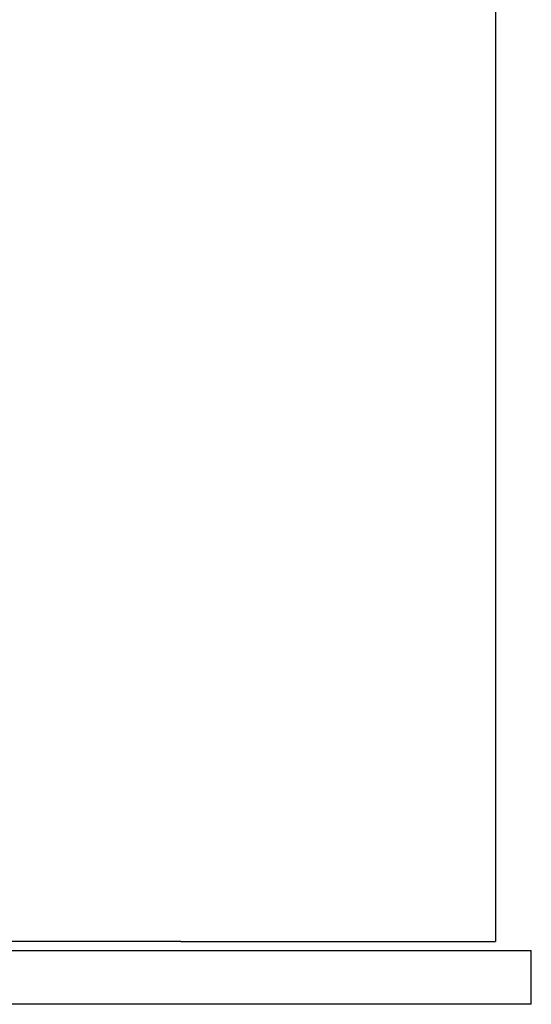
# Model space of a CAD drawing. Extents: x 1107 to 4046, y 937 to 3355.
# Tile 818 of 861: x 3341 to 3369, y 1856 to 1911. Entities that reach past the tile are written whole.
import ezdxf

# ---------------------------------------------------------------- set-up
doc = ezdxf.new("R2010")
doc.units = 0
doc.layers.add('KF_VIDA_L___C_LEFT', color=7, linetype='CONTINUOUS')

# ---------------------------------------------------------------- blocks, each defined once
blk = doc.blocks.new('KF_VIDA_L___C_LEFT')
at = {"layer": 'KF_VIDA_L___C_LEFT'}
for p, q in [((477.8, 904.5), (477.8, 170.5)), ((460.3, 170.5), (426.8, 170.5)), ((460.3, 170.5), (477.8, 170.5)), ((348.3, 170), (460.8, 170)), ((460.8, 170), (479.8, 170)), ((479.8, 167), (479.8, 170)), ((460.8, 167), (348.3, 167)), ((479.8, 167), (460.8, 167))]:
    blk.add_line(p, q, dxfattribs=at)

msp = doc.modelspace()

# ---------------------------------------------------------------- block references
at = {"layer": 'KF_VIDA_L___C_LEFT'}
msp.add_blockref('KF_VIDA_L___C_LEFT', (2889.304, 1689.213), dxfattribs=at)

doc.saveas('drawing.dxf')
